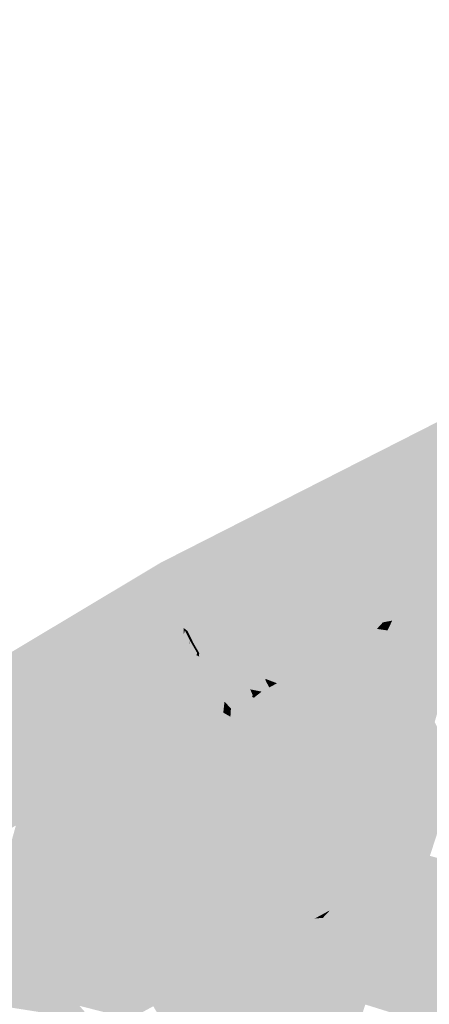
# Model space of a CAD drawing. Header units: metres. Extents: x 164696 to 183842, y 382615 to 387356.
# Tile 783 of 1056: x 182719.78 to 182721.77, y 386655.06 to 386659.84. Entities that reach past the tile are written whole.
import ezdxf

# ---------------------------------------------------------------- set-up
doc = ezdxf.new("R2010")
doc.units = ezdxf.units.M
doc.layers.add('C3D-SURFACE_TINSURFACE', color=7, linetype='Continuous')

msp = doc.modelspace()

# ---------------------------------------------------------------- linework, layer by layer
at = {"layer": 'C3D-SURFACE_TINSURFACE', "color": 11, "linetype": 'Continuous', "lineweight": -3, "true_color": 0xff8585}
for points in [[(182725.0444, 386659.4419), (182732.2625, 386663.2074), (182720.4644, 386657.2005)], [(182720.4644, 386657.2005), (182724.0058, 386658.6481), (182725.9988, 386659.7562)], [(182725.0444, 386659.4419), (182720.4644, 386657.2005), (182725.9988, 386659.7562)], [(182720.4644, 386657.2005), (182722.3027, 386657.7646), (182724.0058, 386658.6481)], [(182720.4644, 386657.2005), (182721.5196, 386656.9497), (182722.3027, 386657.7646)], [(182721.8483, 386657.062), (182722.3027, 386657.7646), (182721.5196, 386656.9497)], [(182714.2799, 386653.4281), (182720.4644, 386657.2005), (182712.5531, 386652.4572)], [(182718.6247, 386656.0207), (182720.4644, 386657.2005), (182714.2799, 386653.4281)], [(182720.4644, 386657.2005), (182718.127, 386655.4737), (182719.3889, 386655.7201)], [(182718.6247, 386656.0207), (182718.127, 386655.4737), (182720.4644, 386657.2005)], [(182720.4644, 386657.2005), (182719.3889, 386655.7201), (182719.4261, 386655.7404)], [(182720.4644, 386657.2005), (182719.4261, 386655.7404), (182719.4634, 386655.7606)], [(182720.4644, 386657.2005), (182719.4634, 386655.7606), (182719.5007, 386655.7808)], [(182720.4644, 386657.2005), (182719.5007, 386655.7808), (182719.538, 386655.8011)], [(182720.4644, 386657.2005), (182719.538, 386655.8011), (182719.5752, 386655.8213)], [(182720.4644, 386657.2005), (182719.5752, 386655.8213), (182719.6125, 386655.8415)], [(182720.4644, 386657.2005), (182719.6125, 386655.8415), (182719.6498, 386655.8617)], [(182719.687, 386655.882), (182720.4644, 386657.2005), (182719.6498, 386655.8617)], [(182719.687, 386655.882), (182719.7243, 386655.9033), (182720.4644, 386657.2005)], [(182720.4644, 386657.2005), (182719.7243, 386655.9033), (182719.7615, 386655.9236)], [(182720.4644, 386657.2005), (182719.7615, 386655.9236), (182719.7988, 386655.9438)], [(182720.4644, 386657.2005), (182719.7988, 386655.9438), (182719.8361, 386655.964)], [(182720.4644, 386657.2005), (182719.8361, 386655.964), (182720.4707, 386657.1516)], [(182721.2893, 386656.7563), (182720.4644, 386657.2005), (182720.4707, 386657.1516)], [(182721.2893, 386656.7563), (182721.3266, 386656.7776), (182720.4644, 386657.2005)], [(182721.3266, 386656.7776), (182721.5196, 386656.9497), (182720.4644, 386657.2005)], [(182719.8733, 386655.9842), (182720.4707, 386657.1516), (182719.8361, 386655.964)], [(182719.8733, 386655.9842), (182719.9106, 386656.0045), (182720.4707, 386657.1516)], [(182719.9106, 386656.0045), (182719.9479, 386656.0247), (182720.4707, 386657.1516)], [(182719.9851, 386656.0449), (182720.4707, 386657.1516), (182719.9479, 386656.0247)], [(182719.9851, 386656.0449), (182720.4867, 386657.0657), (182720.4707, 386657.1516)], [(182721.2893, 386656.7563), (182720.4707, 386657.1516), (182720.5301, 386656.9722)], [(182720.4707, 386657.1516), (182720.4867, 386657.0657), (182720.5301, 386656.9722)], [(182721.9228, 386657.1024), (182721.7469, 386656.5201), (182721.9601, 386657.1227)], [(182721.9601, 386657.1227), (182721.7469, 386656.5201), (182721.764, 386656.4853)], [(182721.9601, 386657.1227), (182721.764, 386656.4853), (182721.9973, 386657.1429)], [(182721.7933, 386656.4259), (182721.9973, 386657.1429), (182721.764, 386656.4853)], [(182719.9851, 386656.0449), (182720.0224, 386656.0652), (182720.4867, 386657.0657)], [(182720.0596, 386656.0854), (182720.4867, 386657.0657), (182720.0224, 386656.0652)], [(182720.0596, 386656.0854), (182720.0969, 386656.1056), (182720.4867, 386657.0657)], [(182720.0969, 386656.1056), (182720.1342, 386656.127), (182720.4867, 386657.0657)], [(182720.1342, 386656.127), (182720.1715, 386656.1472), (182720.4867, 386657.0657)], [(182720.1715, 386656.1472), (182720.2087, 386656.1674), (182720.4867, 386657.0657)], [(182720.2087, 386656.1674), (182720.246, 386656.1876), (182720.4867, 386657.0657)], [(182720.246, 386656.1876), (182720.5301, 386656.9722), (182720.4867, 386657.0657)], [(182721.8483, 386657.062), (182721.5196, 386656.9497), (182721.811, 386657.0417)], [(182721.8483, 386657.062), (182721.811, 386657.0417), (182721.6896, 386656.645)], [(182721.8483, 386657.062), (182721.6896, 386656.645), (182721.7126, 386656.5897)], [(182721.8856, 386657.0822), (182721.8483, 386657.062), (182721.7126, 386656.5897)], [(182721.8856, 386657.0822), (182721.7126, 386656.5897), (182721.7297, 386656.5549)], [(182721.8856, 386657.0822), (182721.7297, 386656.5549), (182721.9228, 386657.1024)], [(182721.9228, 386657.1024), (182721.7297, 386656.5549), (182721.7469, 386656.5201)], [(182721.7737, 386657.0215), (182721.811, 386657.0417), (182721.5196, 386656.9497)], [(182721.7365, 386657.0013), (182721.7737, 386657.0215), (182721.5196, 386656.9497)], [(182721.7737, 386657.0215), (182721.6633, 386656.7265), (182721.811, 386657.0417)], [(182721.811, 386657.0417), (182721.6633, 386656.7265), (182721.6896, 386656.645)], [(182721.7365, 386657.0013), (182721.6633, 386656.7265), (182721.7737, 386657.0215)], [(182720.246, 386656.1876), (182720.2832, 386656.2079), (182720.5301, 386656.9722)], [(182720.3205, 386656.2281), (182720.5301, 386656.9722), (182720.2832, 386656.2079)], [(182720.3205, 386656.2281), (182720.5557, 386656.9217), (182720.5301, 386656.9722)], [(182721.2521, 386656.7361), (182720.5301, 386656.9722), (182720.5557, 386656.9217)], [(182721.2521, 386656.7361), (182721.2893, 386656.7563), (182720.5301, 386656.9722)], [(182721.7365, 386657.0013), (182721.5196, 386656.9497), (182721.6992, 386656.9799)], [(182721.662, 386656.9597), (182721.6992, 386656.9799), (182721.5196, 386656.9497)], [(182721.6247, 386656.9395), (182721.662, 386656.9597), (182721.5196, 386656.9497)], [(182721.6992, 386656.9799), (182721.662, 386656.9597), (182721.6213, 386656.7961)], [(182721.6992, 386656.9799), (182721.6213, 386656.7961), (182721.6423, 386656.7613)], [(182721.662, 386656.9597), (182721.6247, 386656.9395), (182721.6213, 386656.7961)], [(182721.6992, 386656.9799), (182721.6423, 386656.7613), (182721.6633, 386656.7265)], [(182721.7365, 386657.0013), (182721.6992, 386656.9799), (182721.6633, 386656.7265)], [(182720.3577, 386656.2483), (182720.5557, 386656.9217), (182720.3205, 386656.2281)], [(182720.3577, 386656.2483), (182720.5749, 386656.8839), (182720.5557, 386656.9217)], [(182721.1775, 386656.6956), (182720.5557, 386656.9217), (182720.5749, 386656.8839)], [(182721.1775, 386656.6956), (182721.2148, 386656.7158), (182720.5557, 386656.9217)], [(182721.2148, 386656.7158), (182721.2521, 386656.7361), (182720.5557, 386656.9217)], [(182721.3266, 386656.7776), (182721.3639, 386656.7979), (182721.5196, 386656.9497)], [(182721.4012, 386656.8181), (182721.5196, 386656.9497), (182721.3639, 386656.7979)], [(182721.4012, 386656.8181), (182721.4384, 386656.8383), (182721.5196, 386656.9497)], [(182721.4384, 386656.8383), (182721.4756, 386656.8586), (182721.5196, 386656.9497)], [(182721.4756, 386656.8586), (182721.5129, 386656.8788), (182721.5196, 386656.9497)], [(182721.5129, 386656.8788), (182721.542, 386656.9104), (182721.5196, 386656.9497)], [(182721.5875, 386656.9193), (182721.5196, 386656.9497), (182721.542, 386656.9104)], [(182721.6247, 386656.9395), (182721.5196, 386656.9497), (182721.5875, 386656.9193)], [(182721.5875, 386656.9193), (182721.542, 386656.9104), (182721.5502, 386656.899)], [(182721.5875, 386656.9193), (182721.5502, 386656.899), (182721.5643, 386656.8715)], [(182721.5875, 386656.9193), (182721.5643, 386656.8715), (182721.5795, 386656.8416)], [(182721.6247, 386656.9395), (182721.5875, 386656.9193), (182721.5795, 386656.8416)], [(182721.6247, 386656.9395), (182721.5795, 386656.8416), (182721.6213, 386656.7961)], [(182720.3577, 386656.2483), (182720.5754, 386656.8548), (182720.5749, 386656.8839)], [(182721.1775, 386656.6956), (182720.5749, 386656.8839), (182720.5969, 386656.8666)], [(182721.1403, 386656.6754), (182720.5969, 386656.8666), (182720.5952, 386656.8663)], [(182721.1403, 386656.6754), (182720.5952, 386656.8663), (182720.6201, 386656.8171)], [(182721.1403, 386656.6754), (182721.1775, 386656.6956), (182720.5969, 386656.8666)], [(182721.4756, 386656.8586), (182721.5795, 386656.8416), (182721.5129, 386656.8788)], [(182721.5129, 386656.8788), (182721.5502, 386656.899), (182721.542, 386656.9104)], [(182721.5129, 386656.8788), (182721.5643, 386656.8715), (182721.5502, 386656.899)], [(182721.5129, 386656.8788), (182721.5795, 386656.8416), (182721.5643, 386656.8715)], [(182720.395, 386656.2686), (182720.5754, 386656.8548), (182720.3577, 386656.2483)], [(182720.395, 386656.2686), (182720.5766, 386656.8562), (182720.5754, 386656.8548)], [(182720.395, 386656.2686), (182720.5773, 386656.8559), (182720.5766, 386656.8562)], [(182720.395, 386656.2686), (182720.4323, 386656.2888), (182720.5773, 386656.8559)], [(182720.4323, 386656.2888), (182720.6022, 386656.8068), (182720.5773, 386656.8559)], [(182721.1031, 386656.6552), (182720.6201, 386656.8171), (182720.6192, 386656.8166)], [(182721.1031, 386656.6552), (182720.6192, 386656.8166), (182720.6524, 386656.7594)], [(182721.1031, 386656.6552), (182721.1403, 386656.6754), (182720.6201, 386656.8171)], [(182721.4012, 386656.8181), (182721.3639, 386656.7979), (182721.6739, 386656.6792)], [(182721.4012, 386656.8181), (182721.6423, 386656.7613), (182721.4384, 386656.8383)], [(182721.4012, 386656.8181), (182721.6739, 386656.6792), (182721.6423, 386656.7613)], [(182721.4384, 386656.8383), (182721.5795, 386656.8416), (182721.4756, 386656.8586)], [(182721.4384, 386656.8383), (182721.6213, 386656.7961), (182721.5795, 386656.8416)], [(182721.4384, 386656.8383), (182721.6423, 386656.7613), (182721.6213, 386656.7961)], [(182720.4323, 386656.2888), (182720.4696, 386656.309), (182720.6032, 386656.8073)], [(182720.4323, 386656.2888), (182720.6032, 386656.8073), (182720.6022, 386656.8068)], [(182720.4696, 386656.309), (182720.5068, 386656.3293), (182720.6042, 386656.8078)], [(182720.4696, 386656.309), (182720.6042, 386656.8078), (182720.6032, 386656.8073)], [(182720.5068, 386656.3293), (182720.6374, 386656.7506), (182720.6042, 386656.8078)], [(182721.2893, 386656.7563), (182721.6896, 386656.645), (182721.3266, 386656.7776)], [(182721.3266, 386656.7776), (182721.6739, 386656.6792), (182721.3639, 386656.7979)], [(182721.3266, 386656.7776), (182721.6896, 386656.645), (182721.6739, 386656.6792)], [(182720.5068, 386656.3293), (182720.544, 386656.3506), (182720.6383, 386656.7512)], [(182720.5068, 386656.3293), (182720.6383, 386656.7512), (182720.6374, 386656.7506)], [(182720.544, 386656.3506), (182720.651, 386656.7443), (182720.6383, 386656.7512)], [(182720.544, 386656.3506), (182720.6814, 386656.6912), (182720.651, 386656.7443)], [(182720.9733, 386656.6269), (182720.972, 386656.6362), (182720.649, 386656.759)], [(182720.9733, 386656.6269), (182720.649, 386656.759), (182720.651, 386656.7443)], [(182721.0546, 386656.6289), (182720.6521, 386656.7587), (182720.649, 386656.759)], [(182721.0546, 386656.6289), (182720.649, 386656.759), (182720.972, 386656.6362)], [(182720.9733, 386656.6269), (182720.651, 386656.7443), (182720.6814, 386656.6912)], [(182721.1031, 386656.6552), (182720.6524, 386656.7594), (182720.6521, 386656.7587)], [(182721.0546, 386656.6289), (182721.0658, 386656.6349), (182720.6521, 386656.7587)], [(182721.1031, 386656.6552), (182720.6521, 386656.7587), (182721.0658, 386656.6349)], [(182721.2148, 386656.7158), (182721.7297, 386656.5549), (182721.2521, 386656.7361)], [(182721.2521, 386656.7361), (182721.7126, 386656.5897), (182721.2893, 386656.7563)], [(182721.2521, 386656.7361), (182721.7297, 386656.5549), (182721.7126, 386656.5897)], [(182721.2893, 386656.7563), (182721.7126, 386656.5897), (182721.6896, 386656.645)], [(182721.6633, 386656.7265), (182721.6423, 386656.7613), (182721.6739, 386656.6792)], [(182721.6633, 386656.7265), (182721.6739, 386656.6792), (182721.6896, 386656.645)], [(182720.5813, 386656.3708), (182720.6814, 386656.6912), (182720.544, 386656.3506)], [(182720.5813, 386656.3708), (182720.6186, 386656.3911), (182720.6814, 386656.6912)], [(182720.6186, 386656.3911), (182720.722, 386656.6204), (182720.6814, 386656.6912)], [(182720.8985, 386656.5853), (182720.8915, 386656.6011), (182720.6814, 386656.6912)], [(182720.8985, 386656.5853), (182720.6814, 386656.6912), (182720.722, 386656.6204)], [(182720.9306, 386656.6134), (182720.6814, 386656.6912), (182720.8915, 386656.6011)], [(182720.9733, 386656.6269), (182720.6814, 386656.6912), (182720.9306, 386656.6134)], [(182721.1031, 386656.6552), (182720.9511, 386656.1394), (182721.1403, 386656.6754)], [(182721.1403, 386656.6754), (182720.9511, 386656.1394), (182720.965, 386656.111)], [(182721.1403, 386656.6754), (182720.965, 386656.111), (182721.764, 386656.4853)], [(182721.1403, 386656.6754), (182721.764, 386656.4853), (182721.1775, 386656.6956)], [(182721.1775, 386656.6956), (182721.7469, 386656.5201), (182721.2148, 386656.7158)], [(182721.1775, 386656.6956), (182721.764, 386656.4853), (182721.7469, 386656.5201)], [(182721.2148, 386656.7158), (182721.7469, 386656.5201), (182721.7297, 386656.5549)], [(182721.0546, 386656.6289), (182720.9096, 386656.2245), (182721.0658, 386656.6349)], [(182721.0658, 386656.6349), (182720.9096, 386656.2245), (182720.9234, 386656.1961)], [(182721.0546, 386656.6289), (182720.9938, 386656.5009), (182720.9096, 386656.2245)], [(182721.0658, 386656.6349), (182720.9234, 386656.1961), (182720.9373, 386656.1678)], [(182721.1031, 386656.6552), (182721.0658, 386656.6349), (182720.9373, 386656.1678)], [(182721.1031, 386656.6552), (182720.9373, 386656.1678), (182720.9511, 386656.1394)], [(182720.6186, 386656.3911), (182720.6559, 386656.4113), (182720.722, 386656.6204)], [(182720.6559, 386656.4113), (182720.6931, 386656.4315), (182720.722, 386656.6204)], [(182720.6931, 386656.4315), (182720.7547, 386656.5744), (182720.722, 386656.6204)], [(182720.9093, 386656.5539), (182720.9113, 386656.5548), (182720.722, 386656.6204)], [(182720.9093, 386656.5539), (182720.722, 386656.6204), (182720.7547, 386656.5744)], [(182720.9113, 386656.5548), (182720.8985, 386656.5853), (182720.722, 386656.6204)], [(182720.7304, 386656.4517), (182720.7547, 386656.5744), (182720.6931, 386656.4315)], [(182720.7304, 386656.4517), (182720.7642, 386656.55), (182720.7547, 386656.5744)], [(182720.7304, 386656.4517), (182720.7738, 386656.5256), (182720.7642, 386656.55)], [(182720.8794, 386656.5327), (182720.7547, 386656.5744), (182720.7642, 386656.55)], [(182720.9074, 386656.5478), (182720.9093, 386656.5539), (182720.7547, 386656.5744)], [(182720.9074, 386656.5478), (182720.7547, 386656.5744), (182720.8794, 386656.5327)], [(182720.8421, 386656.5124), (182720.7642, 386656.55), (182720.7738, 386656.5256)], [(182720.8794, 386656.5327), (182720.7642, 386656.55), (182720.8421, 386656.5124)], [(182720.8794, 386656.5327), (182720.8421, 386656.5124), (182720.8118, 386656.428)], [(182720.8794, 386656.5327), (182720.8118, 386656.428), (182720.818, 386656.3998)], [(182720.8794, 386656.5327), (182720.818, 386656.3998), (182720.8426, 386656.352)], [(182720.9074, 386656.5478), (182720.8794, 386656.5327), (182720.8426, 386656.352)], [(182720.9074, 386656.5478), (182720.8426, 386656.352), (182720.9142, 386656.5462)], [(182720.9148, 386656.5433), (182720.9142, 386656.5462), (182720.8426, 386656.352)], [(182720.9148, 386656.5433), (182720.8426, 386656.352), (182720.8671, 386656.3042)], [(182720.9148, 386656.5433), (182720.8671, 386656.3042), (182720.9274, 386656.4917)], [(182720.7304, 386656.4517), (182720.7677, 386656.472), (182720.7738, 386656.5256)], [(182720.7677, 386656.472), (182720.7833, 386656.5012), (182720.7738, 386656.5256)], [(182720.7677, 386656.472), (182720.7928, 386656.4768), (182720.7833, 386656.5012)], [(182720.8049, 386656.4922), (182720.7738, 386656.5256), (182720.7833, 386656.5012)], [(182720.8421, 386656.5124), (182720.7738, 386656.5256), (182720.8049, 386656.4922)], [(182720.8049, 386656.4922), (182720.7833, 386656.5012), (182720.7928, 386656.4768)], [(182720.8049, 386656.4922), (182720.7928, 386656.4768), (182720.8023, 386656.4524)], [(182720.8421, 386656.5124), (182720.8049, 386656.4922), (182720.8023, 386656.4524)], [(182720.8421, 386656.5124), (182720.8023, 386656.4524), (182720.8118, 386656.428)], [(182720.9584, 386656.5176), (182720.9274, 386656.4917), (182720.8671, 386656.3042)], [(182720.9632, 386656.4994), (182720.9584, 386656.5176), (182720.8671, 386656.3042)], [(182720.9632, 386656.4994), (182720.8671, 386656.3042), (182720.8916, 386656.2564)], [(182720.963, 386656.4664), (182720.9632, 386656.4994), (182720.8916, 386656.2564)], [(182720.9938, 386656.5009), (182720.963, 386656.4664), (182720.9096, 386656.2245)], [(182721.764, 386656.4853), (182720.965, 386656.111), (182720.9788, 386656.0827)], [(182721.764, 386656.4853), (182720.9788, 386656.0827), (182720.9927, 386656.0543)], [(182721.7933, 386656.4259), (182721.764, 386656.4853), (182720.9927, 386656.0543)], [(182720.7304, 386656.4517), (182720.6931, 386656.4315), (182720.818, 386656.3998)], [(182720.7304, 386656.4517), (182720.8023, 386656.4524), (182720.7677, 386656.472)], [(182720.7304, 386656.4517), (182720.8118, 386656.428), (182720.8023, 386656.4524)], [(182720.7304, 386656.4517), (182720.818, 386656.3998), (182720.8118, 386656.428)], [(182720.7677, 386656.472), (182720.8023, 386656.4524), (182720.7928, 386656.4768)], [(182720.963, 386656.4664), (182720.8916, 386656.2564), (182720.9096, 386656.2245)], [(182720.5813, 386656.3708), (182720.8671, 386656.3042), (182720.6186, 386656.3911)], [(182720.6186, 386656.3911), (182720.8426, 386656.352), (182720.6559, 386656.4113)], [(182720.6186, 386656.3911), (182720.8671, 386656.3042), (182720.8426, 386656.352)], [(182720.6931, 386656.4315), (182720.6559, 386656.4113), (182720.8426, 386656.352)], [(182720.6931, 386656.4315), (182720.8426, 386656.352), (182720.818, 386656.3998)], [(182721.7933, 386656.4259), (182720.9927, 386656.0543), (182721.0063, 386656.0223)], [(182721.7933, 386656.4259), (182721.0063, 386656.0223), (182721.8108, 386656.3914)], [(182721.8282, 386656.3569), (182721.8108, 386656.3914), (182721.0063, 386656.0223)], [(182720.544, 386656.3506), (182720.5068, 386656.3293), (182720.9096, 386656.2245)], [(182720.5813, 386656.3708), (182720.544, 386656.3506), (182720.8916, 386656.2564)], [(182720.544, 386656.3506), (182720.9096, 386656.2245), (182720.8916, 386656.2564)], [(182720.5813, 386656.3708), (182720.8916, 386656.2564), (182720.8671, 386656.3042)], [(182721.8282, 386656.3569), (182721.0063, 386656.0223), (182721.8456, 386656.3223)], [(182720.4696, 386656.309), (182720.4323, 386656.2888), (182720.9511, 386656.1394)], [(182720.5068, 386656.3293), (182720.4696, 386656.309), (182720.9373, 386656.1678)], [(182720.4696, 386656.309), (182720.9511, 386656.1394), (182720.9373, 386656.1678)], [(182720.5068, 386656.3293), (182720.9234, 386656.1961), (182720.9096, 386656.2245)], [(182720.5068, 386656.3293), (182720.9373, 386656.1678), (182720.9234, 386656.1961)], [(182721.8456, 386656.3223), (182721.0063, 386656.0223), (182721.0296, 386655.9517)], [(182721.8456, 386656.3223), (182721.0296, 386655.9517), (182721.6585, 386655.7159)], [(182721.8456, 386656.3223), (182721.6585, 386655.7159), (182721.8631, 386656.2878)], [(182720.3577, 386656.2483), (182720.3205, 386656.2281), (182721.0296, 386655.9517)], [(182720.395, 386656.2686), (182720.3577, 386656.2483), (182720.9927, 386656.0543)], [(182720.3577, 386656.2483), (182721.0063, 386656.0223), (182720.9927, 386656.0543)], [(182720.3577, 386656.2483), (182721.0296, 386655.9517), (182721.0063, 386656.0223)], [(182720.395, 386656.2686), (182720.965, 386656.111), (182720.4323, 386656.2888)], [(182720.395, 386656.2686), (182720.9788, 386656.0827), (182720.965, 386656.111)], [(182720.395, 386656.2686), (182720.9927, 386656.0543), (182720.9788, 386656.0827)], [(182720.4323, 386656.2888), (182720.965, 386656.111), (182720.9511, 386656.1394)], [(182721.8631, 386656.2878), (182721.6585, 386655.7159), (182721.6958, 386655.7361)], [(182721.9022, 386656.185), (182721.8631, 386656.2878), (182721.6958, 386655.7361)], [(182720.246, 386656.1876), (182721.0592, 386655.8185), (182720.2832, 386656.2079)], [(182720.3205, 386656.2281), (182720.2832, 386656.2079), (182721.0592, 386655.8185)], [(182720.3205, 386656.2281), (182721.0592, 386655.8185), (182721.0296, 386655.9517)], [(182720.1715, 386656.1472), (182720.1342, 386656.127), (182720.6892, 386655.1877)], [(182720.2087, 386656.1674), (182720.1715, 386656.1472), (182720.7265, 386655.2079)], [(182720.1715, 386656.1472), (182720.6892, 386655.1877), (182720.7265, 386655.2079)], [(182720.2087, 386656.1674), (182720.7638, 386655.2281), (182720.246, 386656.1876)], [(182720.2087, 386656.1674), (182720.7265, 386655.2079), (182720.7638, 386655.2281)], [(182720.246, 386656.1876), (182720.7638, 386655.2281), (182720.8011, 386655.2484)], [(182720.246, 386656.1876), (182720.8011, 386655.2484), (182721.0592, 386655.8185)], [(182721.9022, 386656.185), (182721.6958, 386655.7361), (182721.7331, 386655.7563)], [(182721.9022, 386656.185), (182721.7331, 386655.7563), (182721.7703, 386655.7766)], [(182720.0969, 386656.1056), (182720.0596, 386656.0854), (182720.6146, 386655.1472)], [(182720.1342, 386656.127), (182720.0969, 386656.1056), (182720.652, 386655.1675)], [(182720.0969, 386656.1056), (182720.6146, 386655.1472), (182720.652, 386655.1675)], [(182720.1342, 386656.127), (182720.652, 386655.1675), (182720.6892, 386655.1877)], [(182720.0224, 386656.0652), (182719.9851, 386656.0449), (182720.5401, 386655.1068)], [(182720.0596, 386656.0854), (182720.0224, 386656.0652), (182720.5773, 386655.127)], [(182720.0224, 386656.0652), (182720.5401, 386655.1068), (182720.5773, 386655.127)], [(182720.0596, 386656.0854), (182720.5773, 386655.127), (182720.6146, 386655.1472)], [(182719.9658, 386655.8279), (182719.9106, 386656.0045), (182719.8733, 386655.9842)], [(182720.0771, 386655.723), (182719.9479, 386656.0247), (182719.9106, 386656.0045)], [(182720.1047, 386655.6451), (182720.0771, 386655.723), (182719.9106, 386656.0045)], [(182719.9658, 386655.8279), (182720.1047, 386655.6451), (182719.9106, 386656.0045)], [(182719.9851, 386656.0449), (182719.9479, 386656.0247), (182720.5028, 386655.0865)], [(182720.48, 386655.0742), (182720.5028, 386655.0865), (182719.9479, 386656.0247)], [(182720.48, 386655.0742), (182719.9479, 386656.0247), (182720.2642, 386655.439)], [(182720.0771, 386655.723), (182720.2642, 386655.439), (182719.9479, 386656.0247)], [(182719.9851, 386656.0449), (182720.5028, 386655.0865), (182720.5401, 386655.1068)], [(182720.3536, 386655.0056), (182719.8361, 386655.964), (182719.7988, 386655.9438)], [(182720.0028, 386655.7446), (182719.8733, 386655.9842), (182719.8361, 386655.964)], [(182720.363, 386655.0107), (182720.2245, 386655.3073), (182719.8361, 386655.964)], [(182720.363, 386655.0107), (182719.8361, 386655.964), (182720.3536, 386655.0056)], [(182720.0028, 386655.7446), (182719.8361, 386655.964), (182720.2245, 386655.3073)], [(182720.0028, 386655.7446), (182719.9658, 386655.8279), (182719.8733, 386655.9842)], [(182719.7615, 386655.9236), (182719.5712, 386655.2403), (182719.7988, 386655.9438)], [(182719.7988, 386655.9438), (182719.5712, 386655.2403), (182719.5924, 386655.2021)], [(182720.0576, 386655.4646), (182719.7988, 386655.9438), (182719.5924, 386655.2021)], [(182720.349, 386655.0031), (182720.3536, 386655.0056), (182719.7988, 386655.9438)], [(182720.349, 386655.0031), (182719.7988, 386655.9438), (182720.0576, 386655.4646)], [(182721.6585, 386655.7159), (182721.0296, 386655.9517), (182721.6213, 386655.6957)], [(182721.053, 386655.8811), (182721.6213, 386655.6957), (182721.0296, 386655.9517)], [(182721.053, 386655.8811), (182721.0296, 386655.9517), (182721.0592, 386655.8185)], [(182721.053, 386655.8811), (182721.584, 386655.6754), (182721.6213, 386655.6957)], [(182721.5467, 386655.6552), (182721.584, 386655.6754), (182721.053, 386655.8811)], [(182721.5094, 386655.635), (182721.5467, 386655.6552), (182721.053, 386655.8811)], [(182721.5094, 386655.635), (182721.053, 386655.8811), (182721.0863, 386655.7706)], [(182721.053, 386655.8811), (182721.0727, 386655.7945), (182721.0863, 386655.7706)], [(182721.053, 386655.8811), (182721.0592, 386655.8185), (182721.0727, 386655.7945)], [(182720.8011, 386655.2484), (182720.8797, 386655.3726), (182721.0592, 386655.8185)], [(182721.0592, 386655.8185), (182720.8797, 386655.3726), (182720.857, 386655.2798)], [(182721.0592, 386655.8185), (182720.857, 386655.2798), (182720.8756, 386655.2899)], [(182721.0592, 386655.8185), (182720.8756, 386655.2899), (182720.9129, 386655.3102)], [(182721.0727, 386655.7945), (182721.0592, 386655.8185), (182720.9129, 386655.3102)], [(182720.9502, 386655.3304), (182721.0727, 386655.7945), (182720.9129, 386655.3102)], [(182720.9502, 386655.3304), (182721.0863, 386655.7706), (182721.0727, 386655.7945)], [(182720.9875, 386655.3506), (182721.0863, 386655.7706), (182720.9502, 386655.3304)], [(182720.9875, 386655.3506), (182721.0998, 386655.7466), (182721.0863, 386655.7706)], [(182721.5094, 386655.635), (182721.0863, 386655.7706), (182721.0998, 386655.7466)], [(182721.7331, 386655.7563), (182722.1247, 386655.6744), (182721.7703, 386655.7766)], [(182720.9875, 386655.3506), (182721.1133, 386655.7227), (182721.0998, 386655.7466)], [(182721.0248, 386655.3709), (182721.1133, 386655.7227), (182720.9875, 386655.3506)], [(182721.0248, 386655.3709), (182721.1269, 386655.6987), (182721.1133, 386655.7227)], [(182721.4721, 386655.6147), (182721.5094, 386655.635), (182721.0998, 386655.7466)], [(182721.4721, 386655.6147), (182721.0998, 386655.7466), (182721.1133, 386655.7227)], [(182721.4721, 386655.6147), (182721.1133, 386655.7227), (182721.1269, 386655.6987)], [(182721.6958, 386655.7361), (182721.6585, 386655.7159), (182722.1775, 386655.5548)], [(182721.7331, 386655.7563), (182721.6958, 386655.7361), (182722.1775, 386655.5548)], [(182721.7331, 386655.7563), (182722.142, 386655.6453), (182722.1247, 386655.6744)], [(182721.7331, 386655.7563), (182722.1775, 386655.5548), (182722.142, 386655.6453)], [(182721.062, 386655.3911), (182721.1269, 386655.6987), (182721.0248, 386655.3709)], [(182721.062, 386655.3911), (182721.1404, 386655.6748), (182721.1269, 386655.6987)], [(182721.062, 386655.3911), (182721.154, 386655.6508), (182721.1404, 386655.6748)], [(182721.4721, 386655.6147), (182721.1269, 386655.6987), (182721.4348, 386655.5945)], [(182721.4348, 386655.5945), (182721.1269, 386655.6987), (182721.1404, 386655.6748)], [(182721.4348, 386655.5945), (182721.1404, 386655.6748), (182721.154, 386655.6508)], [(182721.4196, 386655.1284), (182721.584, 386655.6754), (182721.401, 386655.1655)], [(182721.5467, 386655.6552), (182721.401, 386655.1655), (182721.584, 386655.6754)], [(182722.0057, 386654.9468), (182721.584, 386655.6754), (182721.4196, 386655.1284)], [(182722.0057, 386654.9468), (182721.6213, 386655.6957), (182721.584, 386655.6754)], [(182721.6585, 386655.7159), (182721.6213, 386655.6957), (182722.2013, 386655.4919)], [(182722.0057, 386654.9468), (182722.2013, 386655.4919), (182721.6213, 386655.6957)], [(182721.6585, 386655.7159), (182722.2013, 386655.4919), (182722.1775, 386655.5548)], [(182721.0993, 386655.4113), (182721.154, 386655.6508), (182721.062, 386655.3911)], [(182721.0993, 386655.4113), (182721.1675, 386655.6269), (182721.154, 386655.6508)], [(182721.1366, 386655.4316), (182721.1675, 386655.6269), (182721.0993, 386655.4113)], [(182721.1366, 386655.4316), (182721.1872, 386655.5998), (182721.1675, 386655.6269)], [(182721.3976, 386655.5732), (182721.4348, 386655.5945), (182721.154, 386655.6508)], [(182721.3976, 386655.5732), (182721.154, 386655.6508), (182721.1675, 386655.6269)], [(182721.3976, 386655.5732), (182721.1675, 386655.6269), (182721.1872, 386655.5998)], [(182721.5094, 386655.635), (182721.3617, 386655.2515), (182721.3746, 386655.2246)], [(182721.4721, 386655.6147), (182721.3617, 386655.2515), (182721.5094, 386655.635)], [(182721.5094, 386655.635), (182721.3746, 386655.2246), (182721.3875, 386655.1977)], [(182721.5467, 386655.6552), (182721.3875, 386655.1977), (182721.401, 386655.1655)], [(182721.5094, 386655.635), (182721.3875, 386655.1977), (182721.5467, 386655.6552)], [(182721.1366, 386655.4316), (182721.1738, 386655.4518), (182721.1872, 386655.5998)], [(182721.1738, 386655.4518), (182721.2191, 386655.5376), (182721.1872, 386655.5998)], [(182721.3603, 386655.5529), (182721.3976, 386655.5732), (182721.1872, 386655.5998)], [(182721.323, 386655.5327), (182721.3603, 386655.5529), (182721.1872, 386655.5998)], [(182721.323, 386655.5327), (182721.1872, 386655.5998), (182721.2191, 386655.5376)], [(182721.3976, 386655.5732), (182721.3101, 386655.3593), (182721.323, 386655.3323)], [(182721.3603, 386655.5529), (182721.3101, 386655.3593), (182721.3976, 386655.5732)], [(182721.3976, 386655.5732), (182721.323, 386655.3323), (182721.3359, 386655.3054)], [(182721.4348, 386655.5945), (182721.3359, 386655.3054), (182721.3488, 386655.2785)], [(182721.3976, 386655.5732), (182721.3359, 386655.3054), (182721.4348, 386655.5945)], [(182721.4721, 386655.6147), (182721.3488, 386655.2785), (182721.3617, 386655.2515)], [(182721.4721, 386655.6147), (182721.4348, 386655.5945), (182721.3488, 386655.2785)], [(182721.1738, 386655.4518), (182721.2111, 386655.472), (182721.2191, 386655.5376)], [(182721.2485, 386655.4922), (182721.2191, 386655.5376), (182721.2111, 386655.472)], [(182721.323, 386655.5327), (182721.2191, 386655.5376), (182721.2857, 386655.5125)], [(182721.2857, 386655.5125), (182721.2191, 386655.5376), (182721.2485, 386655.4922)], [(182721.323, 386655.5327), (182721.2829, 386655.4132), (182721.2972, 386655.3862)], [(182721.323, 386655.5327), (182721.2857, 386655.5125), (182721.2829, 386655.4132)], [(182721.3603, 386655.5529), (182721.2972, 386655.3862), (182721.3101, 386655.3593)], [(182721.323, 386655.5327), (182721.2972, 386655.3862), (182721.3603, 386655.5529)], [(182721.2485, 386655.4922), (182721.2111, 386655.472), (182721.251, 386655.4754)], [(182721.2857, 386655.5125), (182721.2485, 386655.4922), (182721.251, 386655.4754)], [(182721.2857, 386655.5125), (182721.251, 386655.4754), (182721.2829, 386655.4132)], [(182720.0576, 386655.4646), (182719.5924, 386655.2021), (182720.0348, 386655.0697)], [(182721.1366, 386655.4316), (182721.0993, 386655.4113), (182721.3101, 386655.3593)], [(182721.1366, 386655.4316), (182721.2829, 386655.4132), (182721.1738, 386655.4518)], [(182721.1366, 386655.4316), (182721.2972, 386655.3862), (182721.2829, 386655.4132)], [(182721.1366, 386655.4316), (182721.3101, 386655.3593), (182721.2972, 386655.3862)], [(182721.1738, 386655.4518), (182721.2829, 386655.4132), (182721.2111, 386655.472)], [(182721.2111, 386655.472), (182721.2829, 386655.4132), (182721.251, 386655.4754)], [(182721.062, 386655.3911), (182721.0248, 386655.3709), (182721.3488, 386655.2785)], [(182721.0993, 386655.4113), (182721.062, 386655.3911), (182721.323, 386655.3323)], [(182721.062, 386655.3911), (182721.3359, 386655.3054), (182721.323, 386655.3323)], [(182721.062, 386655.3911), (182721.3488, 386655.2785), (182721.3359, 386655.3054)], [(182721.0993, 386655.4113), (182721.323, 386655.3323), (182721.3101, 386655.3593)], [(182720.8011, 386655.2484), (182720.8321, 386655.2662), (182720.8797, 386655.3726)], [(182720.9875, 386655.3506), (182720.9502, 386655.3304), (182721.3875, 386655.1977)], [(182721.0248, 386655.3709), (182720.9875, 386655.3506), (182721.3617, 386655.2515)], [(182720.9875, 386655.3506), (182721.3746, 386655.2246), (182721.3617, 386655.2515)], [(182720.9875, 386655.3506), (182721.3875, 386655.1977), (182721.3746, 386655.2246)], [(182721.0248, 386655.3709), (182721.3617, 386655.2515), (182721.3488, 386655.2785)], [(182721.4382, 386655.0914), (182720.8756, 386655.2899), (182720.857, 386655.2798)], [(182721.4196, 386655.1284), (182720.9129, 386655.3102), (182720.8756, 386655.2899)], [(182721.4382, 386655.0914), (182721.4196, 386655.1284), (182720.8756, 386655.2899)], [(182720.9502, 386655.3304), (182720.9129, 386655.3102), (182721.401, 386655.1655)], [(182721.4196, 386655.1284), (182721.401, 386655.1655), (182720.9129, 386655.3102)], [(182720.9502, 386655.3304), (182721.401, 386655.1655), (182721.3875, 386655.1977)], [(182721.186, 386654.4995), (182720.8011, 386655.2484), (182720.7638, 386655.2281)], [(182721.2233, 386654.5197), (182720.8321, 386655.2662), (182720.8011, 386655.2484)], [(182721.186, 386654.4995), (182721.2233, 386654.5197), (182720.8011, 386655.2484)], [(182721.2233, 386654.5197), (182720.8768, 386655.1947), (182720.8321, 386655.2662)], [(182721.4382, 386655.0914), (182720.857, 386655.2798), (182720.9508, 386655.2363)], [(182720.0348, 386655.0697), (182719.5924, 386655.2021), (182719.6137, 386655.1638)], [(182721.1115, 386654.4579), (182720.7265, 386655.2079), (182720.6892, 386655.1877)], [(182721.1487, 386654.4793), (182720.7638, 386655.2281), (182720.7265, 386655.2079)], [(182721.1115, 386654.4579), (182721.1487, 386654.4793), (182720.7265, 386655.2079)], [(182721.186, 386654.4995), (182720.7638, 386655.2281), (182721.1487, 386654.4793)], [(182721.2233, 386654.5197), (182720.8805, 386655.1967), (182720.8768, 386655.1947)], [(182721.2606, 386654.54), (182720.9508, 386655.2363), (182720.8805, 386655.1967)], [(182721.2233, 386654.5197), (182721.2606, 386654.54), (182720.8805, 386655.1967)], [(182721.2606, 386654.54), (182721.4382, 386655.0914), (182720.9508, 386655.2363)], [(182720.0943, 386655.0203), (182720.0704, 386655.0478), (182719.6137, 386655.1638)], [(182720.0348, 386655.0697), (182719.6137, 386655.1638), (182720.0704, 386655.0478)], [(182720.0943, 386655.0203), (182719.6137, 386655.1638), (182719.635, 386655.1255)], [(182720.9997, 386654.3973), (182720.6146, 386655.1472), (182720.5773, 386655.127)], [(182721.037, 386654.4175), (182720.652, 386655.1675), (182720.6146, 386655.1472)], [(182720.9997, 386654.3973), (182721.037, 386654.4175), (182720.6146, 386655.1472)], [(182721.0743, 386654.4377), (182720.6892, 386655.1877), (182720.652, 386655.1675)], [(182721.037, 386654.4175), (182721.0743, 386654.4377), (182720.652, 386655.1675)], [(182721.1115, 386654.4579), (182720.6892, 386655.1877), (182721.0743, 386654.4377)], [(182720.1002, 386655.0097), (182719.635, 386655.1255), (182720.0294, 386655.0081)], [(182720.0943, 386655.0203), (182719.635, 386655.1255), (182720.1002, 386655.0097)], [(182719.9856, 386655.0072), (182720.0294, 386655.0081), (182719.635, 386655.1255)], [(182719.9856, 386655.0072), (182719.635, 386655.1255), (182719.6563, 386655.0872)], [(182720.5028, 386655.0865), (182720.9252, 386654.3568), (182720.5401, 386655.1068)], [(182720.9624, 386654.377), (182720.5773, 386655.127), (182720.5401, 386655.1068)], [(182720.9252, 386654.3568), (182720.9624, 386654.377), (182720.5401, 386655.1068)], [(182720.9624, 386654.377), (182720.9997, 386654.3973), (182720.5773, 386655.127)], [(182721.9684, 386654.9266), (182721.4196, 386655.1284), (182721.4382, 386655.0914)], [(182721.9684, 386654.9266), (182722.0057, 386654.9468), (182721.4196, 386655.1284)], [(182719.9856, 386655.0072), (182719.6563, 386655.0872), (182719.903, 386655.0136)], [(182719.903, 386655.0136), (182719.6563, 386655.0872), (182719.6775, 386655.049)], [(182720.48, 386655.0742), (182720.888, 386654.3366), (182720.5028, 386655.0865)], [(182720.48, 386655.0742), (182720.6134, 386654.8109), (182720.888, 386654.3366)], [(182720.5028, 386655.0865), (182720.888, 386654.3366), (182720.9252, 386654.3568)], [(182721.2606, 386654.54), (182721.2978, 386654.5602), (182721.4382, 386655.0914)], [(182721.2978, 386654.5602), (182721.4568, 386655.0544), (182721.4382, 386655.0914)], [(182721.9312, 386654.9063), (182721.4382, 386655.0914), (182721.4568, 386655.0544)], [(182721.9312, 386654.9063), (182721.9684, 386654.9266), (182721.4382, 386655.0914)]]:
    msp.add_solid(points, dxfattribs=at)
at = {"layer": 'C3D-SURFACE_TINSURFACE', "color": 1, "linetype": 'Continuous', "lineweight": -3, "true_color": 0xe60000}
for points in [[(182720.5749, 386656.8839), (182720.5754, 386656.8548), (182720.5813, 386656.8712)], [(182720.5749, 386656.8839), (182720.5813, 386656.8712), (182720.5969, 386656.8666)], [(182720.5754, 386656.8548), (182720.5766, 386656.8562), (182720.5813, 386656.8712)], [(182720.5773, 386656.8559), (182720.5813, 386656.8712), (182720.5766, 386656.8562)], [(182720.6022, 386656.8068), (182720.5813, 386656.8712), (182720.5773, 386656.8559)], [(182720.6022, 386656.8068), (182720.6068, 386656.8208), (182720.5813, 386656.8712)], [(182720.5952, 386656.8663), (182720.5813, 386656.8712), (182720.6068, 386656.8208)], [(182720.5969, 386656.8666), (182720.5813, 386656.8712), (182720.5952, 386656.8663)], [(182720.5952, 386656.8663), (182720.6068, 386656.8208), (182720.6201, 386656.8171)], [(182720.6032, 386656.8073), (182720.6068, 386656.8208), (182720.6022, 386656.8068)], [(182720.6042, 386656.8078), (182720.6068, 386656.8208), (182720.6032, 386656.8073)], [(182720.6374, 386656.7506), (182720.6068, 386656.8208), (182720.6042, 386656.8078)], [(182720.6374, 386656.7506), (182720.6409, 386656.762), (182720.6068, 386656.8208)], [(182720.6192, 386656.8166), (182720.6068, 386656.8208), (182720.6409, 386656.762)], [(182720.6201, 386656.8171), (182720.6068, 386656.8208), (182720.6192, 386656.8166)], [(182720.6192, 386656.8166), (182720.6409, 386656.762), (182720.6524, 386656.7594)], [(182720.6383, 386656.7512), (182720.6409, 386656.762), (182720.6374, 386656.7506)], [(182720.651, 386656.7443), (182720.6409, 386656.762), (182720.6383, 386656.7512)], [(182720.651, 386656.7443), (182720.649, 386656.759), (182720.6409, 386656.762)], [(182720.6521, 386656.7587), (182720.6409, 386656.762), (182720.649, 386656.759)], [(182720.6521, 386656.7587), (182720.6524, 386656.7594), (182720.6409, 386656.762)], [(182720.8797, 386655.3726), (182720.8321, 386655.2662), (182720.8383, 386655.2697)], [(182720.857, 386655.2798), (182720.8797, 386655.3726), (182720.8383, 386655.2697)], [(182720.8321, 386655.2662), (182720.8768, 386655.1947), (182720.8383, 386655.2697)], [(182720.857, 386655.2798), (182720.8383, 386655.2697), (182720.9508, 386655.2363)], [(182720.8805, 386655.1967), (182720.8383, 386655.2697), (182720.8768, 386655.1947)], [(182720.9508, 386655.2363), (182720.8383, 386655.2697), (182720.8805, 386655.1967)]]:
    msp.add_solid(points, dxfattribs=at)
at = {"layer": 'C3D-SURFACE_TINSURFACE', "color": 61, "linetype": 'Continuous', "lineweight": -3, "true_color": 0xe4eb6b}
for points in [[(182720.9912, 386656.5945), (182720.9733, 386656.6269), (182720.9306, 386656.6134)], [(182721.0285, 386656.6147), (182720.972, 386656.6362), (182720.9733, 386656.6269)], [(182721.0285, 386656.6147), (182721.0546, 386656.6289), (182720.972, 386656.6362)], [(182720.9912, 386656.5945), (182721.0285, 386656.6147), (182720.9733, 386656.6269)], [(182721.0285, 386656.6147), (182720.9938, 386656.5009), (182721.0546, 386656.6289)], [(182720.954, 386656.5742), (182720.9306, 386656.6134), (182720.8915, 386656.6011)], [(182720.954, 386656.5742), (182720.8915, 386656.6011), (182720.8985, 386656.5853)], [(182720.954, 386656.5742), (182720.8985, 386656.5853), (182720.9113, 386656.5548)], [(182720.954, 386656.5742), (182720.9912, 386656.5945), (182720.9306, 386656.6134)], [(182720.954, 386656.5742), (182720.9584, 386656.5176), (182720.9912, 386656.5945)], [(182720.9912, 386656.5945), (182720.9584, 386656.5176), (182720.9632, 386656.4994)], [(182720.9912, 386656.5945), (182720.963, 386656.4664), (182720.9938, 386656.5009)], [(182720.9912, 386656.5945), (182720.9632, 386656.4994), (182720.963, 386656.4664)], [(182720.9912, 386656.5945), (182720.9938, 386656.5009), (182721.0285, 386656.6147)], [(182720.9167, 386656.5529), (182720.9093, 386656.5539), (182720.9074, 386656.5478)], [(182720.9167, 386656.5529), (182720.9074, 386656.5478), (182720.9142, 386656.5462)], [(182720.9167, 386656.5529), (182720.9113, 386656.5548), (182720.9093, 386656.5539)], [(182720.954, 386656.5742), (182720.9113, 386656.5548), (182720.9167, 386656.5529)], [(182720.9167, 386656.5529), (182720.9142, 386656.5462), (182720.9148, 386656.5433)], [(182720.954, 386656.5742), (182720.9167, 386656.5529), (182720.9148, 386656.5433)], [(182720.954, 386656.5742), (182720.9148, 386656.5433), (182720.9274, 386656.4917)], [(182720.954, 386656.5742), (182720.9274, 386656.4917), (182720.9584, 386656.5176)], [(182720.4283, 386655.0461), (182719.9658, 386655.8279), (182720.0028, 386655.7446)], [(182720.4283, 386655.0461), (182720.1047, 386655.6451), (182719.9658, 386655.8279)], [(182720.4283, 386655.0461), (182720.0028, 386655.7446), (182720.391, 386655.0258)], [(182720.391, 386655.0258), (182720.0028, 386655.7446), (182720.2245, 386655.3073)], [(182720.4655, 386655.0663), (182720.0771, 386655.723), (182720.1047, 386655.6451)], [(182720.4655, 386655.0663), (182720.2642, 386655.439), (182720.0771, 386655.723)], [(182720.4655, 386655.0663), (182720.1047, 386655.6451), (182720.4283, 386655.0461)], [(182720.3164, 386654.9854), (182720.0576, 386655.4646), (182720.0348, 386655.0697)], [(182720.3164, 386654.9854), (182720.349, 386655.0031), (182720.0576, 386655.4646)], [(182720.4655, 386655.0663), (182720.48, 386655.0742), (182720.2642, 386655.439)], [(182720.391, 386655.0258), (182720.2245, 386655.3073), (182720.363, 386655.0107)], [(182720.3164, 386654.9854), (182720.0348, 386655.0697), (182720.0704, 386655.0478)], [(182720.4655, 386655.0663), (182720.4283, 386655.0461), (182720.5456, 386654.8434)], [(182720.4655, 386655.0663), (182720.6134, 386654.8109), (182720.48, 386655.0742)], [(182720.4655, 386655.0663), (182720.5456, 386654.8434), (182720.6003, 386654.8038)], [(182720.4655, 386655.0663), (182720.6003, 386654.8038), (182720.6134, 386654.8109)]]:
    msp.add_solid(points, dxfattribs=at)

doc.saveas('drawing.dxf')
